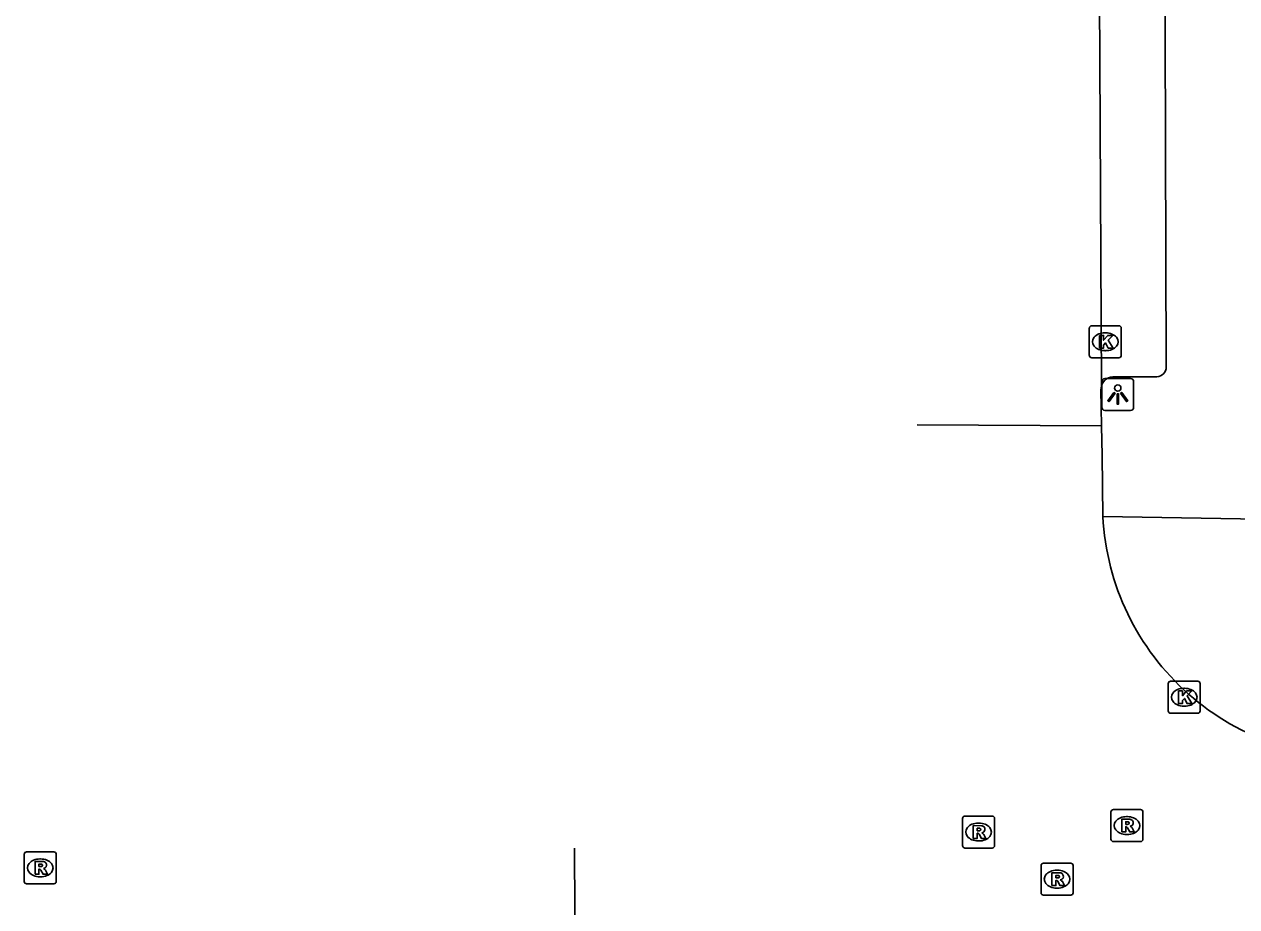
# Model space of a CAD drawing. Extents: x 159718 to 160783, y 383290 to 384030.
# Drawn here: x 160114.92 to 160152.87, y 383754.53 to 383782.17 of the extents above; entities that cross this region are included whole.
import ezdxf

# ---------------------------------------------------------------- set-up
doc = ezdxf.new("R2010")
doc.units = 0
for name, color, linetype in [('IMGEO_Kolk', 7, 'Continuous'), ('IMGEO_Lichtpunt', 7, 'Continuous'), ('IMGEO_Rijbaan_lokaal_open', 7, 'Continuous'), ('IMGEO_Rioolput', 7, 'Continuous'), ('IMGEO_Voetpad_open', 7, 'Continuous')]:
    doc.layers.add(name, color=color, linetype=linetype)

msp = doc.modelspace()

# ---------------------------------------------------------------- linework, layer by layer
at = {"layer": 'IMGEO_Kolk'}
for p, q in [((160148.252, 383771.8), (160148.252, 383772.652)), ((160148.327, 383772.726), (160149.179, 383772.726)), ((160149.253, 383772.652), (160149.253, 383771.8)), ((160148.74, 383772.506), (160148.765, 383772.506)), ((160148.763, 383771.946), (160148.738, 383771.946)), ((160149.179, 383771.726), (160148.327, 383771.726)), ((160150.72, 383760.668), (160150.72, 383761.52)), ((160150.795, 383761.594), (160151.647, 383761.594)), ((160151.208, 383761.374), (160151.233, 383761.374)), ((160151.721, 383761.52), (160151.721, 383760.668)), ((160151.647, 383760.594), (160150.795, 383760.594)), ((160151.231, 383760.814), (160151.206, 383760.814))]:
    msp.add_line(p, q, dxfattribs=at)
for points in [[(160148.252, 383771.8), (160148.252, 383772.652)], [(160148.327, 383772.726), (160149.179, 383772.726)], [(160149.253, 383772.652), (160149.253, 383771.8)], [(160148.573, 383772.426), (160148.696, 383772.426), (160148.696, 383772.275), (160148.826, 383772.426), (160148.99, 383772.426), (160148.844, 383772.275), (160148.997, 383772.026), (160148.845, 383772.026), (160148.76, 383772.19), (160148.696, 383772.123), (160148.696, 383772.026), (160148.573, 383772.026), (160148.573, 383772.426)], [(160149.179, 383771.726), (160148.327, 383771.726)], [(160150.72, 383760.668), (160150.72, 383761.52)], [(160150.795, 383761.594), (160151.647, 383761.594)], [(160151.041, 383761.294), (160151.164, 383761.294), (160151.164, 383761.143), (160151.294, 383761.294), (160151.458, 383761.294), (160151.312, 383761.143), (160151.465, 383760.894), (160151.313, 383760.894), (160151.228, 383761.058), (160151.164, 383760.991), (160151.164, 383760.894), (160151.041, 383760.894), (160151.041, 383761.294)], [(160151.721, 383761.52), (160151.721, 383760.668)], [(160151.647, 383760.594), (160150.795, 383760.594)]]:
    msp.add_lwpolyline(points, dxfattribs=at)
for centre, start, end in [((160148.329, 383772.65), 91.552, 178.448), ((160148.329, 383772.65), 91.552, 178.448), ((160149.177, 383772.65), 1.552, 88.448), ((160149.177, 383772.65), 1.552, 88.448), ((160148.329, 383771.802), 181.552, 268.448), ((160148.329, 383771.802), 181.552, 268.448), ((160149.177, 383771.802), 271.552, 358.448), ((160149.177, 383771.802), 271.552, 358.448), ((160150.797, 383761.518), 91.552, 178.448), ((160150.797, 383761.518), 91.552, 178.448), ((160151.645, 383761.518), 1.552, 88.448), ((160151.645, 383761.518), 1.552, 88.448), ((160150.797, 383760.67), 181.552, 268.448), ((160150.797, 383760.67), 181.552, 268.448), ((160151.645, 383760.67), 271.552, 358.448), ((160151.645, 383760.67), 271.552, 358.448)]:
    msp.add_arc(centre, 0.0765, start, end, dxfattribs=at)
for centre, major_axis, ratio, start_param, end_param in [((160148.739, 383772.226), (-0.387, 0.002), 0.722429, 4.712389, 7.853982), ((160148.764, 383772.226), (-0.39, 0.002), 0.717154, 1.570796, 4.712389), ((160151.207, 383761.094), (-0.387, 0.002), 0.722429, 4.712389, 7.853982), ((160151.232, 383761.094), (-0.39, 0.002), 0.717154, 1.570796, 4.712389)]:
    msp.add_ellipse(centre, major_axis=major_axis, ratio=ratio, start_param=start_param, end_param=end_param, dxfattribs=at)
at = {"layer": 'IMGEO_Lichtpunt'}
for p, q in [((160148.643, 383770.977), (160148.643, 383770.17)), ((160148.643, 383770.977), (160148.643, 383770.17)), ((160149.545, 383771.072), (160148.737, 383771.072)), ((160149.545, 383771.072), (160148.737, 383771.072)), ((160149.639, 383770.17), (160149.639, 383770.977)), ((160149.639, 383770.17), (160149.639, 383770.977)), ((160148.737, 383770.076), (160149.545, 383770.076)), ((160148.737, 383770.076), (160149.545, 383770.076))]:
    msp.add_line(p, q, dxfattribs=at)
for points in [[(160149.017, 383770.641), (160149.056, 383770.613), (160148.868, 383770.351), (160148.83, 383770.378), (160149.017, 383770.641)], [(160149.119, 383770.593), (160149.166, 383770.593), (160149.166, 383770.271), (160149.119, 383770.271), (160149.119, 383770.593)], [(160149.229, 383770.613), (160149.267, 383770.64), (160149.454, 383770.378), (160149.415, 383770.35), (160149.229, 383770.613)]]:
    msp.add_lwpolyline(points, dxfattribs=at)
msp.add_circle((160149.142, 383770.775), 0.0994, dxfattribs=at)
for centre, start, end in [((160148.737, 383770.977), 90, 180), ((160148.737, 383770.977), 90, 180), ((160149.545, 383770.977), 0, 90), ((160149.545, 383770.977), 0, 90), ((160148.737, 383770.17), 180, 270), ((160148.737, 383770.17), 180, 270), ((160149.545, 383770.17), 270, 0), ((160149.545, 383770.17), 270, 360)]:
    msp.add_arc(centre, 0.0946, start, end, dxfattribs=at)
at = {"layer": 'IMGEO_Rijbaan_lokaal_open'}
for points in [[(160148.628, 383770.843), (160148.538, 383789.115), (160148.657, 383789.323)], [(160148.636, 383769.597), (160148.611, 383770.724), (160148.628, 383770.843)], [(160142.86, 383769.62), (160148.636, 383769.597)], [(160148.677, 383766.755), (160148.656, 383768.668), (160148.636, 383769.597)], [(160132.15, 383752.627), (160132.147, 383754.39), (160132.143, 383756.363)]]:
    msp.add_lwpolyline(points, dxfattribs=at)
msp.add_arc((160156.61, 383767.152), 7.943, 182.8615, 274.3973, dxfattribs=at)
at = {"layer": 'IMGEO_Rioolput'}
for p, q in [((160148.929, 383756.649), (160148.929, 383757.501)), ((160149.004, 383757.575), (160149.856, 383757.575)), ((160149.93, 383757.501), (160149.93, 383756.649)), ((160144.285, 383756.447), (160144.285, 383757.299)), ((160144.36, 383757.373), (160145.212, 383757.373)), ((160144.773, 383757.153), (160144.798, 383757.153)), ((160145.286, 383757.299), (160145.286, 383756.447)), ((160149.417, 383757.355), (160149.442, 383757.355)), ((160149.44, 383756.795), (160149.415, 383756.795)), ((160145.212, 383756.373), (160144.36, 383756.373)), ((160144.796, 383756.593), (160144.771, 383756.593)), ((160149.856, 383756.575), (160149.004, 383756.575)), ((160114.92, 383755.325), (160114.92, 383756.177)), ((160114.995, 383756.251), (160115.847, 383756.251)), ((160115.408, 383756.031), (160115.433, 383756.031)), ((160115.921, 383756.177), (160115.921, 383755.325)), ((160146.743, 383754.971), (160146.743, 383755.823)), ((160146.818, 383755.897), (160147.67, 383755.897)), ((160147.231, 383755.677), (160147.256, 383755.677)), ((160147.744, 383755.823), (160147.744, 383754.971)), ((160115.847, 383755.251), (160114.995, 383755.251)), ((160115.431, 383755.471), (160115.406, 383755.471)), ((160147.67, 383754.897), (160146.818, 383754.897)), ((160147.254, 383755.117), (160147.229, 383755.117))]:
    msp.add_line(p, q, dxfattribs=at)
for points in [[(160148.929, 383756.649), (160148.929, 383757.501)], [(160149.004, 383757.575), (160149.856, 383757.575)], [(160149.93, 383757.501), (160149.93, 383756.649)], [(160144.285, 383756.447), (160144.285, 383757.299)], [(160144.36, 383757.373), (160145.212, 383757.373)], [(160144.874, 383757.071), (160144.622, 383757.073), (160144.622, 383756.673)], [(160145.286, 383757.299), (160145.286, 383756.447)], [(160149.518, 383757.273), (160149.266, 383757.275), (160149.266, 383756.875)], [(160149.444, 383757.194), (160149.39, 383757.194), (160149.39, 383757.113)], [(160149.39, 383757.113), (160149.442, 383757.113)], [(160144.622, 383756.673), (160144.746, 383756.673), (160144.746, 383756.835), (160144.757, 383756.835)], [(160144.8, 383756.992), (160144.746, 383756.992), (160144.746, 383756.911)], [(160144.746, 383756.911), (160144.798, 383756.911)], [(160144.804, 383756.806), (160144.875, 383756.673), (160145.015, 383756.673), (160144.95, 383756.799)], [(160149.266, 383756.875), (160149.39, 383756.875), (160149.39, 383757.037), (160149.401, 383757.037)], [(160149.448, 383757.008), (160149.519, 383756.875), (160149.659, 383756.875), (160149.594, 383757.001)], [(160145.212, 383756.373), (160144.36, 383756.373)], [(160149.856, 383756.575), (160149.004, 383756.575)], [(160114.92, 383755.325), (160114.92, 383756.177)], [(160114.995, 383756.251), (160115.847, 383756.251)], [(160115.509, 383755.949), (160115.257, 383755.951), (160115.257, 383755.551)], [(160115.921, 383756.177), (160115.921, 383755.325)], [(160115.257, 383755.551), (160115.381, 383755.551), (160115.381, 383755.713), (160115.392, 383755.713)], [(160115.435, 383755.87), (160115.381, 383755.87), (160115.381, 383755.789)], [(160115.381, 383755.789), (160115.433, 383755.789)], [(160115.439, 383755.684), (160115.51, 383755.551), (160115.65, 383755.551), (160115.585, 383755.677)], [(160146.743, 383754.971), (160146.743, 383755.823)], [(160146.818, 383755.897), (160147.67, 383755.897)], [(160147.332, 383755.595), (160147.08, 383755.597), (160147.08, 383755.197)], [(160147.744, 383755.823), (160147.744, 383754.971)], [(160115.847, 383755.251), (160114.995, 383755.251)], [(160147.08, 383755.197), (160147.204, 383755.197), (160147.204, 383755.359), (160147.215, 383755.359)], [(160147.258, 383755.516), (160147.204, 383755.516), (160147.204, 383755.435)], [(160147.204, 383755.435), (160147.256, 383755.435)], [(160147.262, 383755.33), (160147.333, 383755.197), (160147.473, 383755.197), (160147.408, 383755.323)], [(160147.67, 383754.897), (160146.818, 383754.897)]]:
    msp.add_lwpolyline(points, dxfattribs=at)
for centre, radius, start, end in [((160149.006, 383757.499), 0.0765, 91.552, 178.448), ((160149.006, 383757.499), 0.0765, 91.552, 178.448), ((160149.854, 383757.499), 0.0765, 1.552, 88.448), ((160149.854, 383757.499), 0.0765, 1.552, 88.448), ((160144.362, 383757.297), 0.0765, 91.552, 178.448), ((160144.362, 383757.297), 0.0765, 91.552, 178.448), ((160144.873, 383756.961), 0.109, 350.3612, 89.416), ((160145.21, 383757.297), 0.0765, 1.552, 88.448), ((160145.21, 383757.297), 0.0765, 1.552, 88.448), ((160149.426, 383757.302), 0.19, 274.7715, 282.9687), ((160149.45, 383757.098), 0.0964, 77.0061, 93.1865), ((160149.464, 383757.155), 0.0378, 276.6634, 79.6772), ((160149.517, 383757.163), 0.109, 350.3612, 89.416), ((160149.515, 383757.163), 0.112, 277.5842, 350.9817), ((160144.756, 383756.782), 0.0533, 26.0293, 88.6989), ((160144.782, 383757.1), 0.19, 274.7715, 282.9687), ((160144.806, 383756.896), 0.0964, 77.0061, 93.1865), ((160144.82, 383756.953), 0.0378, 276.6634, 79.6772), ((160144.871, 383756.961), 0.112, 277.5842, 350.9817), ((160144.855, 383756.746), 0.108, 29.5134, 73.7905), ((160149.4, 383756.984), 0.0533, 26.0293, 88.6989), ((160149.499, 383756.948), 0.108, 29.5134, 73.7905), ((160144.362, 383756.449), 0.0765, 181.552, 268.448), ((160144.362, 383756.449), 0.0765, 181.552, 268.448), ((160145.21, 383756.449), 0.0765, 271.552, 358.448), ((160145.21, 383756.449), 0.0765, 271.552, 358.448), ((160149.006, 383756.651), 0.0765, 181.552, 268.448), ((160149.006, 383756.651), 0.0765, 181.552, 268.448), ((160149.854, 383756.651), 0.0765, 271.552, 358.448), ((160149.854, 383756.651), 0.0765, 271.552, 358.448), ((160114.997, 383756.175), 0.0765, 91.552, 178.448), ((160114.997, 383756.175), 0.0765, 91.552, 178.448), ((160115.508, 383755.839), 0.109, 350.3612, 89.416), ((160115.845, 383756.175), 0.0765, 1.552, 88.448), ((160115.845, 383756.175), 0.0765, 1.552, 88.448), ((160115.391, 383755.66), 0.0533, 26.0293, 88.6989), ((160115.417, 383755.978), 0.19, 274.7715, 282.9687), ((160115.441, 383755.774), 0.0964, 77.0061, 93.1865), ((160115.455, 383755.831), 0.0378, 276.6634, 79.6772), ((160115.506, 383755.839), 0.112, 277.5842, 350.9817), ((160115.49, 383755.624), 0.108, 29.5134, 73.7905), ((160146.82, 383755.821), 0.0765, 91.552, 178.448), ((160146.82, 383755.821), 0.0765, 91.552, 178.448), ((160147.331, 383755.485), 0.109, 350.3612, 89.416), ((160147.668, 383755.821), 0.0765, 1.552, 88.448), ((160147.668, 383755.821), 0.0765, 1.552, 88.448), ((160114.997, 383755.327), 0.0765, 181.552, 268.448), ((160114.997, 383755.327), 0.0765, 181.552, 268.448), ((160115.845, 383755.327), 0.0765, 271.552, 358.448), ((160115.845, 383755.327), 0.0765, 271.552, 358.448), ((160147.214, 383755.306), 0.0533, 26.0293, 88.6989), ((160147.24, 383755.624), 0.19, 274.7715, 282.9687), ((160147.264, 383755.42), 0.0964, 77.0061, 93.1865), ((160147.278, 383755.477), 0.0378, 276.6634, 79.6772), ((160147.329, 383755.485), 0.112, 277.5842, 350.9817), ((160147.313, 383755.27), 0.108, 29.5134, 73.7905), ((160146.82, 383754.973), 0.0765, 181.552, 268.448), ((160146.82, 383754.973), 0.0765, 181.552, 268.448), ((160147.668, 383754.973), 0.0765, 271.552, 358.448), ((160147.668, 383754.973), 0.0765, 271.552, 358.448)]:
    msp.add_arc(centre, radius, start, end, dxfattribs=at)
for centre, major_axis, ratio, start_param, end_param in [((160144.772, 383756.873), (-0.387, 0.002), 0.722429, 4.712389, 7.853982), ((160144.797, 383756.873), (-0.39, 0.002), 0.717154, 1.570796, 4.712389), ((160149.416, 383757.075), (-0.387, 0.002), 0.722429, 4.712389, 7.853982), ((160149.441, 383757.075), (-0.39, 0.002), 0.717154, 1.570796, 4.712389), ((160115.407, 383755.751), (-0.387, 0.002), 0.722429, 4.712389, 7.853982), ((160115.432, 383755.751), (-0.39, 0.002), 0.717154, 1.570796, 4.712389), ((160147.23, 383755.397), (-0.387, 0.002), 0.722429, 4.712389, 7.853982), ((160147.255, 383755.397), (-0.39, 0.002), 0.717154, 1.570796, 4.712389)]:
    msp.add_ellipse(centre, major_axis=major_axis, ratio=ratio, start_param=start_param, end_param=end_param, dxfattribs=at)
at = {"layer": 'IMGEO_Voetpad_open'}
for points in [[(160150.605, 383788.886), (160150.658, 383771.434)], [(160150.363, 383771.132), (160149.056, 383771.127)], [(160157.896, 383766.597), (160148.677, 383766.755)]]:
    msp.add_lwpolyline(points, dxfattribs=at)
for centre, radius, start, end in [((160149.014, 383770.726), 0.403, 84.01, 163.1226), ((160150.356, 383771.434), 0.302, 271.2659, 0.0777)]:
    msp.add_arc(centre, radius, start, end, dxfattribs=at)

doc.saveas('drawing.dxf')
